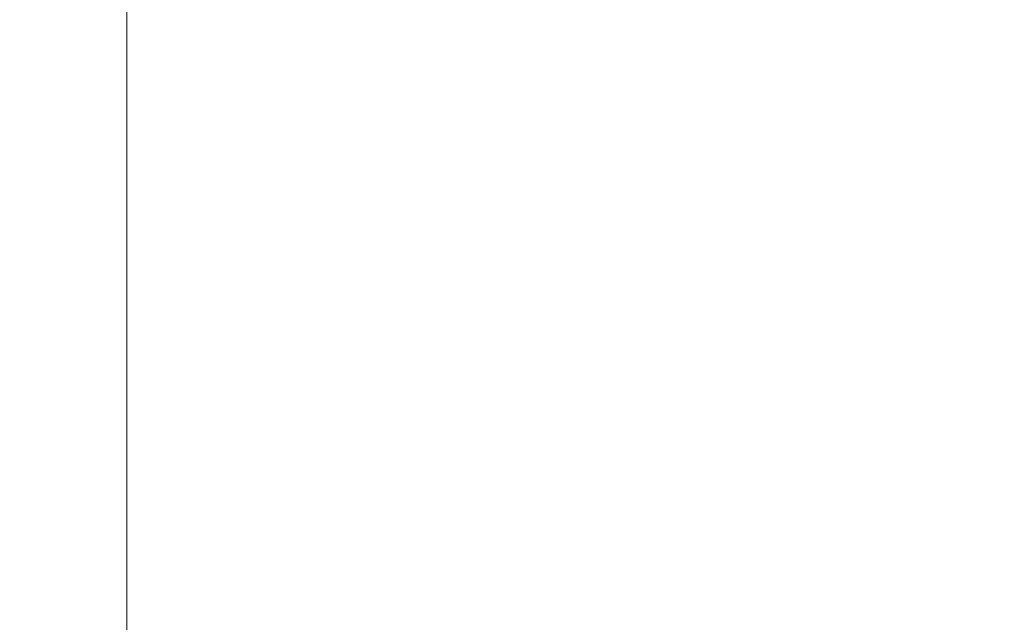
# Model space of a CAD drawing. Header units: inches. Extents: x -434 to -309, y 19 to 75.
# Tile 500 of 656: x -376.61 to -375.676, y 23.155 to 23.727. Entities that reach past the tile are written whole.
import ezdxf

# ---------------------------------------------------------------- set-up
doc = ezdxf.new("R2010")
doc.units = ezdxf.units.IN
doc.header["$MEASUREMENT"] = 0
doc.layers.add('A-FLOR-HRAL', color=1, linetype='Continuous', lineweight=9)
doc.layers.add('A-FLOR-STRS', color=2, linetype='Continuous', lineweight=9)

# ---------------------------------------------------------------- blocks, each defined once
blk = doc.blocks.new('Stair - Stairs-902674-_3D_')
at = {"layer": 'A-FLOR-STRS'}
mesh = blk.add_polyface(dxfattribs=at)
corners = [(-375.50816, 75.01156, 26.08696), (-387.50816, 75.01156, 26.08696), (-387.50816, 19.01156, 26.08696), (-375.50816, 19.01156, 26.08696)]
mesh.append_faces([[corners[k] for k in face] for face in [(2, 3, 0, 1)]])
mesh = blk.add_polyface(dxfattribs=at)
corners = [(-375.50816, 75.01156, 24.08696), (-375.50816, 19.01156, 24.08696), (-387.50816, 19.01156, 24.08696), (-387.50816, 75.01156, 24.08696)]
mesh.append_faces([[corners[k] for k in face] for face in [(2, 3, 0, 1)]])
mesh = blk.add_polyface(dxfattribs=at)
corners = [(-364.50815, 75.01156, 31.30435), (-376.50815, 75.01156, 31.30435), (-376.50815, 19.01156, 31.30435), (-364.50815, 19.01156, 31.30435)]
mesh.append_faces([[corners[k] for k in face] for face in [(2, 3, 0, 1)]])
mesh = blk.add_polyface(dxfattribs=at)
corners = [(-364.50815, 75.01156, 29.30435), (-364.50815, 19.01156, 29.30435), (-376.50815, 19.01156, 29.30435), (-376.50815, 75.01156, 29.30435)]
mesh.append_faces([[corners[k] for k in face] for face in [(2, 3, 0, 1)]])
mesh = blk.add_polyface(dxfattribs=at)
corners = [(-376.50815, 19.01156, 31.30435), (-376.50815, 75.01156, 31.30435), (-376.50815, 75.01156, 29.30435), (-376.50815, 19.01156, 29.30435)]
mesh.append_faces([[corners[k] for k in face] for face in [(0, 1, 2, 3)]])
blk = doc.blocks.new('Railing - Railing-1090966-_3D_')
at = {"layer": 'A-FLOR-HRAL'}
mesh = blk.add_polyface(dxfattribs=at)
corners = [(-431.50813, 24.51156, 46.32417), (-431.50813, 21.51156, 46.32417), (-310.50815, 21.51156, 103.71548), (-310.50815, 24.51156, 103.71548)]
mesh.append_faces([[corners[k] for k in face] for face in [(0, 1, 2, 3)]])
mesh = blk.add_polyface(dxfattribs=at)
corners = [(-431.50813, 21.51156, 44.11061), (-431.50813, 24.51156, 44.11061), (-310.50815, 24.51156, 101.50191), (-310.50815, 21.51156, 101.50191)]
mesh.append_faces([[corners[k] for k in face] for face in [(0, 1, 2, 3)]])

msp = doc.modelspace()

# ---------------------------------------------------------------- block references
at = {"layer": 'A-FLOR-HRAL'}
msp.add_blockref('Railing - Railing-1090966-_3D_', (0, 0), dxfattribs=at)
at = {"layer": 'A-FLOR-STRS'}
msp.add_blockref('Stair - Stairs-902674-_3D_', (0, 0), dxfattribs=at)

doc.saveas('drawing.dxf')
